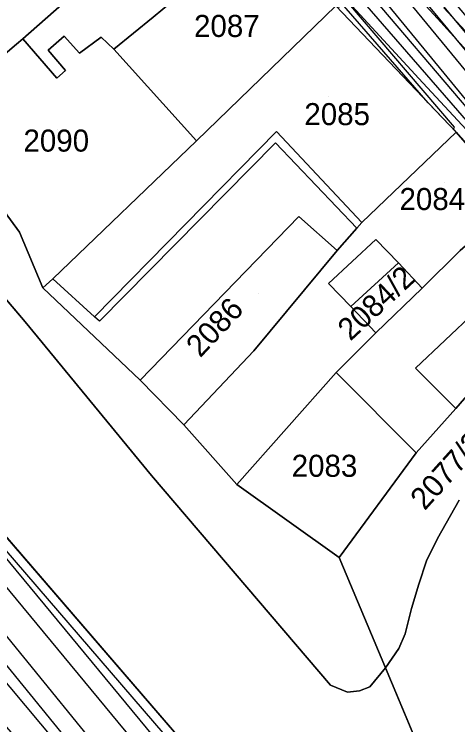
# Model space of a CAD drawing. Extents: x -263423 to -261326, y -1240067 to -1237864.
# Drawn here: x -262715.7 to -262675.5, y -1238951 to -1238886.6 of the extents above; entities that cross this region are included whole.
import ezdxf

# ---------------------------------------------------------------- set-up
doc = ezdxf.new("R2010")
doc.units = 0
for name, color, linetype in [('body_kn', 7, 'Continuous'), ('kladpar_druhypozemkov', 7, 'Continuous'), ('kladpar_hranice', 7, 'Continuous'), ('kladpar_parcelnecisla', 7, 'Continuous'), ('kladpar_plochy', 7, 'Continuous'), ('tarchy_linie', 7, 'Continuous'), ('zappar_hrandruhpozemk', 7, 'Continuous')]:
    doc.layers.add(name, color=color, linetype=linetype)

msp = doc.modelspace()

# ---------------------------------------------------------------- linework, layer by layer
at = {"layer": 'body_kn'}
for p, q in [((-262703.11, -1238886.84), (-262703.11, -1238886.84)), ((-262677.36, -1238886.96), (-262677.36, -1238886.96)), ((-262714.92, -1238888.8), (-262714.92, -1238888.8)), ((-262711.18, -1238888.57), (-262711.18, -1238888.57)), ((-262707.82, -1238888.66), (-262707.82, -1238888.66)), ((-262715.49, -1238889.3), (-262715.49, -1238889.3)), ((-262712.64, -1238889.83), (-262712.64, -1238889.83)), ((-262709.79, -1238890.1), (-262709.79, -1238890.1)), ((-262706.68, -1238889.74), (-262706.68, -1238889.74)), ((-262711.07, -1238891.69), (-262711.07, -1238891.69)), ((-262711.84, -1238892.38), (-262711.84, -1238892.38)), ((-262711.84, -1238892.38), (-262711.84, -1238892.38)), ((-262678.67, -1238892.8), (-262678.67, -1238892.8)), ((-262678.19, -1238894.6), (-262678.19, -1238894.6)), ((-262691.95, -1238897.22), (-262691.95, -1238897.22)), ((-262675.89, -1238896.99), (-262675.89, -1238896.99)), ((-262675.82, -1238896.83), (-262675.82, -1238896.83)), ((-262675.65, -1238897.27), (-262675.65, -1238897.27)), ((-262675.65, -1238897.27), (-262675.65, -1238897.27)), ((-262699.19, -1238898.06), (-262699.19, -1238898.06)), ((-262692.02, -1238898.24), (-262692.02, -1238898.24)), ((-262689.91, -1238904.93), (-262689.91, -1238904.93)), ((-262689.91, -1238904.93), (-262689.91, -1238904.93)), ((-262684.21, -1238905.48), (-262684.21, -1238905.48)), ((-262715.23, -1238906.35), (-262715.23, -1238906.35)), ((-262684.65, -1238905.98), (-262684.65, -1238905.98)), ((-262684.65, -1238905.98), (-262684.65, -1238905.98)), ((-262682.95, -1238907.01), (-262682.95, -1238907.01)), ((-262686.44, -1238908.01), (-262686.44, -1238908.01)), ((-262680.87, -1238909.13), (-262680.87, -1238909.13)), ((-262680.87, -1238909.13), (-262680.87, -1238909.13)), ((-262712.21, -1238910.57), (-262712.21, -1238910.57)), ((-262713.11, -1238911.39), (-262713.11, -1238911.39)), ((-262687.23, -1238910.99), (-262687.23, -1238910.99)), ((-262678.73, -1238911.43), (-262678.73, -1238911.43)), ((-262685.21, -1238913.1), (-262685.21, -1238913.1)), ((-262708.43, -1238914.03), (-262708.43, -1238914.03)), ((-262708.43, -1238914.03), (-262708.43, -1238914.03)), ((-262714.71, -1238914.49), (-262714.71, -1238914.49)), ((-262707.99, -1238914.41), (-262707.99, -1238914.41)), ((-262682.94, -1238915.47), (-262682.94, -1238915.47)), ((-262693.99, -1238917.11), (-262693.99, -1238917.11)), ((-262679.35, -1238918.68), (-262679.35, -1238918.68)), ((-262686.52, -1238919.07), (-262686.52, -1238919.07)), ((-262686.52, -1238919.07), (-262686.52, -1238919.07)), ((-262704.28, -1238919.78), (-262704.28, -1238919.78)), ((-262675.7, -1238922.33), (-262675.7, -1238922.33)), ((-262675.7, -1238922.33), (-262675.7, -1238922.33)), ((-262700.32, -1238923.81), (-262700.32, -1238923.81)), ((-262679.27, -1238926.37), (-262679.27, -1238926.37)), ((-262703.26, -1238928.43), (-262703.26, -1238928.43)), ((-262695.53, -1238929.25), (-262695.53, -1238929.25)), ((-262677.36, -1238934.14), (-262677.36, -1238934.14)), ((-262686.25, -1238935.86), (-262686.25, -1238935.86)), ((-262678.33, -1238936.17), (-262678.33, -1238936.17)), ((-262679.04, -1238938.27), (-262679.04, -1238938.27)), ((-262679.69, -1238940.49), (-262679.69, -1238940.49)), ((-262680.27, -1238942.77), (-262680.27, -1238942.77)), ((-262680.85, -1238944.11), (-262680.85, -1238944.11)), ((-262682.07, -1238945.88), (-262682.07, -1238945.88)), ((-262687.03, -1238947.43), (-262687.03, -1238947.43)), ((-262683.48, -1238947.59), (-262683.48, -1238947.59)), ((-262685.51, -1238948.08), (-262685.51, -1238948.08)), ((-262684.43, -1238947.96), (-262684.43, -1238947.96))]:
    msp.add_line(p, q, dxfattribs=at)
at = {"layer": 'kladpar_druhypozemkov'}
for p, q in [((-262687.2, -1238894.04), (-262687.2, -1238894.04)), ((-262711.81, -1238897.04), (-262711.81, -1238897.04)), ((-262676.7, -1238901.84), (-262676.7, -1238901.84)), ((-262693.6, -1238911.94), (-262693.6, -1238911.94)), ((-262683.41, -1238912.25), (-262683.41, -1238912.25)), ((-262687.4, -1238926.44), (-262687.4, -1238926.44)), ((-262676.57, -1238926.67), (-262676.57, -1238926.67))]:
    msp.add_line(p, q, dxfattribs=at)
at = {"layer": 'kladpar_hranice'}
for points in [[(-262618.84, -1238956.04), (-262626.21, -1238949.44), (-262635.86, -1238941.42), (-262641.98, -1238936.48), (-262641.79, -1238936.29), (-262646.52, -1238932.38), (-262653.24, -1238922.73), (-262657.15, -1238918.64), (-262662.18, -1238912.5), (-262665.96, -1238908.27), (-262670.18, -1238903.54), (-262675.65, -1238897.27), (-262686.55, -1238885.81), (-262694.54, -1238877.17), (-262700.27, -1238870.52), (-262707.14, -1238863.22), (-262719.67, -1238850.16)], [(-262718.49, -1238872.3), (-262707.14, -1238863.22), (-262700.27, -1238870.52), (-262707.61, -1238876.64), (-262710.09, -1238878.59), (-262713.41, -1238881.43), (-262710.65, -1238885.01), (-262714.92, -1238888.8), (-262715.49, -1238889.3), (-262721.81, -1238894.67), (-262724.83, -1238890.83), (-262731.68, -1238882.26), (-262729.07, -1238880.18), (-262718.49, -1238872.3)], [(-262707.61, -1238876.64), (-262700.49, -1238884.64), (-262703.11, -1238886.84), (-262706.68, -1238889.74), (-262707.82, -1238888.66), (-262709.79, -1238890.1), (-262711.18, -1238888.57), (-262712.64, -1238889.83), (-262711.07, -1238891.69), (-262711.84, -1238892.38), (-262714.92, -1238888.8), (-262710.65, -1238885.01), (-262713.41, -1238881.43), (-262710.09, -1238878.59), (-262707.61, -1238876.64)], [(-262696.67, -1238882.56), (-262694.19, -1238880.74), (-262694.06, -1238880.1), (-262694.24, -1238879.46), (-262695.31, -1238878.06), (-262694.54, -1238877.17), (-262686.55, -1238885.81), (-262699.19, -1238898.06), (-262706.68, -1238889.74), (-262703.11, -1238886.84), (-262700.49, -1238884.64), (-262697.18, -1238881.99), (-262696.67, -1238882.56)], [(-262675.65, -1238897.27), (-262684.21, -1238905.48), (-262684.65, -1238905.98), (-262686.44, -1238908.01), (-262689.91, -1238904.93), (-262704.28, -1238919.78), (-262713.11, -1238911.39), (-262712.21, -1238910.57), (-262699.19, -1238898.06), (-262686.55, -1238885.81), (-262675.65, -1238897.27)], [(-262737.12, -1238888.07), (-262714.71, -1238914.49), (-262703.26, -1238928.43), (-262687.03, -1238947.43), (-262685.51, -1238948.08), (-262684.43, -1238947.96), (-262683.48, -1238947.59), (-262682.07, -1238945.88), (-262678.49, -1238954.41), (-262677.76, -1238956.15), (-262673.42, -1238961.39), (-262684.7, -1238971.49), (-262684.93, -1238971.21), (-262697.8, -1238955.63), (-262721.28, -1238928.38)], [(-262722.96, -1238895.8), (-262715.23, -1238906.35), (-262713.11, -1238911.39), (-262704.28, -1238919.78), (-262700.32, -1238923.81), (-262695.53, -1238929.25), (-262686.25, -1238935.86), (-262682.07, -1238945.88), (-262683.48, -1238947.59), (-262684.43, -1238947.96), (-262685.51, -1238948.08), (-262687.03, -1238947.43), (-262703.26, -1238928.43), (-262714.71, -1238914.49), (-262737.12, -1238888.07)], [(-262711.84, -1238892.38), (-262711.07, -1238891.69), (-262712.64, -1238889.83), (-262711.18, -1238888.57), (-262709.79, -1238890.1), (-262707.82, -1238888.66), (-262706.68, -1238889.74), (-262699.19, -1238898.06), (-262712.21, -1238910.57), (-262713.11, -1238911.39), (-262715.23, -1238906.35), (-262722.96, -1238895.8), (-262721.81, -1238894.67), (-262715.49, -1238889.3), (-262714.92, -1238888.8), (-262711.84, -1238892.38)], [(-262675.65, -1238897.27), (-262670.18, -1238903.54), (-262675.28, -1238908.02), (-262678.73, -1238911.43), (-262680.87, -1238909.13), (-262682.95, -1238907.01), (-262687.23, -1238910.99), (-262685.21, -1238913.1), (-262682.94, -1238915.47), (-262686.52, -1238919.07), (-262695.53, -1238929.25), (-262700.32, -1238923.81), (-262693.99, -1238917.11), (-262686.44, -1238908.01), (-262684.65, -1238905.98), (-262684.21, -1238905.48), (-262675.65, -1238897.27)], [(-262675.28, -1238908.02), (-262670.18, -1238903.54), (-262665.96, -1238908.27), (-262669.85, -1238911.87), (-262670.77, -1238916.38), (-262673.33, -1238919.29), (-262673.91, -1238920.3), (-262675.7, -1238922.33), (-262679.27, -1238926.37), (-262686.52, -1238919.07), (-262682.94, -1238915.47), (-262678.73, -1238911.43), (-262675.28, -1238908.02)], [(-262689.91, -1238904.93), (-262686.44, -1238908.01), (-262693.99, -1238917.11), (-262700.32, -1238923.81), (-262704.28, -1238919.78), (-262689.91, -1238904.93)], [(-262680.87, -1238909.13), (-262678.73, -1238911.43), (-262682.94, -1238915.47), (-262685.21, -1238913.1), (-262687.23, -1238910.99), (-262682.95, -1238907.01), (-262680.87, -1238909.13)], [(-262686.52, -1238919.07), (-262679.27, -1238926.37), (-262686.25, -1238935.86), (-262695.53, -1238929.25), (-262686.52, -1238919.07)], [(-262675.7, -1238922.33), (-262673.91, -1238920.3)], [(-262675.37, -1238930.66), (-262677.36, -1238934.14), (-262678.33, -1238936.17), (-262679.04, -1238938.27), (-262679.69, -1238940.49), (-262680.27, -1238942.77), (-262680.85, -1238944.11), (-262682.07, -1238945.88), (-262686.25, -1238935.86), (-262679.27, -1238926.37), (-262675.7, -1238922.33)], [(-262721.28, -1238928.38), (-262697.8, -1238955.63), (-262684.93, -1238971.21), (-262684.7, -1238971.49), (-262685.36, -1238972.1), (-262690.77, -1238977.15), (-262692.67, -1238978.82), (-262694.82, -1238976.34), (-262700.88, -1238969.33), (-262702.8, -1238967.11), (-262702.31, -1238966.6), (-262703.29, -1238965.54), (-262706.22, -1238962.06), (-262706.79, -1238962.44), (-262710.68, -1238957.47), (-262712.33, -1238955.91), (-262714.28, -1238953.67), (-262720.95, -1238945.99)], [(-262678.49, -1238954.41), (-262682.07, -1238945.88), (-262680.85, -1238944.11), (-262680.27, -1238942.77), (-262679.69, -1238940.49), (-262679.04, -1238938.27), (-262678.33, -1238936.17), (-262677.36, -1238934.14), (-262675.37, -1238930.66)]]:
    msp.add_lwpolyline(points, dxfattribs=at)
at = {"layer": 'kladpar_plochy'}
for p, q in [((-262737.12, -1238888.07), (-262714.71, -1238914.49)), ((-262714.71, -1238914.49), (-262703.26, -1238928.43)), ((-262697.8, -1238955.63), (-262721.28, -1238928.38)), ((-262703.26, -1238928.43), (-262687.03, -1238947.43)), ((-262683.48, -1238947.59), (-262682.07, -1238945.88)), ((-262682.07, -1238945.88), (-262678.49, -1238954.41)), ((-262687.03, -1238947.43), (-262685.51, -1238948.08)), ((-262684.43, -1238947.96), (-262683.48, -1238947.59)), ((-262685.51, -1238948.08), (-262684.43, -1238947.96))]:
    msp.add_line(p, q, dxfattribs=at)
for points in [[(-262618.84, -1238956.04), (-262626.21, -1238949.44), (-262635.86, -1238941.42), (-262641.98, -1238936.48), (-262641.79, -1238936.29), (-262646.52, -1238932.38), (-262653.24, -1238922.73), (-262657.15, -1238918.64), (-262662.18, -1238912.5), (-262665.96, -1238908.27), (-262670.18, -1238903.54), (-262675.65, -1238897.27), (-262686.55, -1238885.81), (-262694.54, -1238877.17), (-262700.27, -1238870.52), (-262707.14, -1238863.22), (-262719.67, -1238850.16)], [(-262722.96, -1238895.8), (-262715.23, -1238906.35), (-262713.11, -1238911.39), (-262704.28, -1238919.78), (-262700.32, -1238923.81), (-262695.53, -1238929.25), (-262686.25, -1238935.86), (-262682.07, -1238945.88), (-262683.48, -1238947.59), (-262684.43, -1238947.96), (-262685.51, -1238948.08), (-262687.03, -1238947.43), (-262703.26, -1238928.43), (-262714.71, -1238914.49), (-262737.12, -1238888.07)], [(-262675.37, -1238930.66), (-262677.36, -1238934.14), (-262678.33, -1238936.17), (-262679.04, -1238938.27), (-262679.69, -1238940.49), (-262680.27, -1238942.77), (-262680.85, -1238944.11), (-262682.07, -1238945.88), (-262686.25, -1238935.86), (-262679.27, -1238926.37), (-262675.7, -1238922.33), (-262673.91, -1238920.3)], [(-262721.28, -1238928.38), (-262697.8, -1238955.63), (-262684.93, -1238971.21), (-262684.7, -1238971.49), (-262685.36, -1238972.1), (-262690.77, -1238977.15), (-262692.67, -1238978.82), (-262694.82, -1238976.34), (-262700.88, -1238969.33), (-262702.8, -1238967.11), (-262702.31, -1238966.6), (-262703.29, -1238965.54), (-262706.22, -1238962.06), (-262706.79, -1238962.44), (-262710.68, -1238957.47), (-262712.33, -1238955.91), (-262714.28, -1238953.67), (-262720.95, -1238945.99)], [(-262678.49, -1238954.41), (-262682.07, -1238945.88), (-262680.85, -1238944.11), (-262680.27, -1238942.77), (-262679.69, -1238940.49), (-262679.04, -1238938.27), (-262678.33, -1238936.17), (-262677.36, -1238934.14), (-262675.37, -1238930.66)]]:
    msp.add_lwpolyline(points, dxfattribs=at)
for points in [[(-262718.49, -1238872.3), (-262707.14, -1238863.22), (-262700.27, -1238870.52), (-262707.61, -1238876.64), (-262710.09, -1238878.59), (-262713.41, -1238881.43), (-262710.65, -1238885.01), (-262714.92, -1238888.8), (-262715.49, -1238889.3), (-262721.81, -1238894.67), (-262724.83, -1238890.83), (-262731.68, -1238882.26), (-262729.07, -1238880.18)], [(-262707.61, -1238876.64), (-262700.49, -1238884.64), (-262703.11, -1238886.84), (-262706.68, -1238889.74), (-262707.82, -1238888.66), (-262709.79, -1238890.1), (-262711.18, -1238888.57), (-262712.64, -1238889.83), (-262711.07, -1238891.69), (-262711.84, -1238892.38), (-262714.92, -1238888.8), (-262710.65, -1238885.01), (-262713.41, -1238881.43), (-262710.09, -1238878.59)], [(-262696.67, -1238882.56), (-262694.19, -1238880.74), (-262694.06, -1238880.1), (-262694.24, -1238879.46), (-262695.31, -1238878.06), (-262694.54, -1238877.17), (-262686.55, -1238885.81), (-262699.19, -1238898.06), (-262706.68, -1238889.74), (-262703.11, -1238886.84), (-262700.49, -1238884.64), (-262697.18, -1238881.99)], [(-262675.65, -1238897.27), (-262684.21, -1238905.48), (-262684.65, -1238905.98), (-262686.44, -1238908.01), (-262689.91, -1238904.93), (-262704.28, -1238919.78), (-262713.11, -1238911.39), (-262712.21, -1238910.57), (-262699.19, -1238898.06), (-262686.55, -1238885.81)], [(-262711.84, -1238892.38), (-262711.07, -1238891.69), (-262712.64, -1238889.83), (-262711.18, -1238888.57), (-262709.79, -1238890.1), (-262707.82, -1238888.66), (-262706.68, -1238889.74), (-262699.19, -1238898.06), (-262712.21, -1238910.57), (-262713.11, -1238911.39), (-262715.23, -1238906.35), (-262722.96, -1238895.8), (-262721.81, -1238894.67), (-262715.49, -1238889.3), (-262714.92, -1238888.8)], [(-262675.65, -1238897.27), (-262670.18, -1238903.54), (-262675.28, -1238908.02), (-262678.73, -1238911.43), (-262680.87, -1238909.13), (-262682.95, -1238907.01), (-262687.23, -1238910.99), (-262685.21, -1238913.1), (-262682.94, -1238915.47), (-262686.52, -1238919.07), (-262695.53, -1238929.25), (-262700.32, -1238923.81), (-262693.99, -1238917.11), (-262686.44, -1238908.01), (-262684.65, -1238905.98), (-262684.21, -1238905.48)], [(-262675.28, -1238908.02), (-262670.18, -1238903.54), (-262665.96, -1238908.27), (-262669.85, -1238911.87), (-262670.77, -1238916.38), (-262673.33, -1238919.29), (-262673.91, -1238920.3), (-262675.7, -1238922.33), (-262679.27, -1238926.37), (-262686.52, -1238919.07), (-262682.94, -1238915.47), (-262678.73, -1238911.43)], [(-262689.91, -1238904.93), (-262686.44, -1238908.01), (-262693.99, -1238917.11), (-262700.32, -1238923.81), (-262704.28, -1238919.78)], [(-262680.87, -1238909.13), (-262678.73, -1238911.43), (-262682.94, -1238915.47), (-262685.21, -1238913.1), (-262687.23, -1238910.99), (-262682.95, -1238907.01)], [(-262686.52, -1238919.07), (-262679.27, -1238926.37), (-262686.25, -1238935.86), (-262695.53, -1238929.25)]]:
    msp.add_lwpolyline(points, close=True, dxfattribs=at)
at = {"layer": 'tarchy_linie'}
for points in [[(-262772.03, -1238772.8), (-262755.59, -1238806.88), (-262723.73, -1238840.23), (-262691.13, -1238874.43), (-262655.04, -1238918.37), (-262645, -1238927), (-262617.88, -1238949.54), (-262580.53, -1238981.01), (-262543.12, -1239012.67), (-262515.94, -1239037.69)], [(-262771.2, -1238787.36), (-262757.05, -1238801.48), (-262709.5, -1238852), (-262708.75, -1238858), (-262703.43, -1238863.18), (-262664.5, -1238908), (-262656.5, -1238912.5), (-262648.48, -1238920.56), (-262644.5, -1238925), (-262616.29, -1238948.2), (-262540.89, -1239012.39), (-262511.94, -1239035.93)], [(-262757.76, -1238798.58), (-262708.37, -1238850.94), (-262707.75, -1238854.6), (-262689.94, -1238873.29), (-262661.38, -1238908.05), (-262655.74, -1238911.15), (-262652.3, -1238914.58), (-262650.5, -1238913.39), (-262649.25, -1238914.54), (-262648, -1238915.69), (-262649.91, -1238916.95), (-262648.55, -1238918.31), (-262647.02, -1238916.6), (-262645.88, -1238917.65), (-262644.74, -1238918.7), (-262646.41, -1238920.57), (-262643.35, -1238923.97), (-262615.31, -1238947.01), (-262539.89, -1239011.22)], [(-262823.44, -1238815.81), (-262776.95, -1238871.07), (-262733.23, -1238922.61), (-262725.17, -1238932.27), (-262697.62, -1238966.13), (-262660.79, -1239010.09), (-262627.92, -1239051.04), (-262613.69, -1239082.95)], [(-262581.59, -1238982.27), (-262618.93, -1238950.81), (-262644.75, -1238929.35), (-262661.38, -1238950.45), (-262663.97, -1238948.4), (-262647.27, -1238927.22), (-262656.32, -1238919.42), (-262664.13, -1238909.9), (-262664.89, -1238909.46), (-262665.96, -1238908.27), (-262670.18, -1238903.54), (-262675.65, -1238897.27), (-262678.19, -1238894.6), (-262704.51, -1238864.29), (-262710.29, -1238858.19), (-262710.39, -1238856.61), (-262724.92, -1238841.37)], [(-262794.83, -1238843.89), (-262760.13, -1238886.38), (-262724.19, -1238929.18), (-262690.18, -1238970.32), (-262655.16, -1239012.25), (-262637.38, -1239032.28)], [(-262716.61, -1238852.55), (-262714.22, -1238850.71), (-262696.26, -1238869.68), (-262684.52, -1238883.53), (-262673.9, -1238896), (-262662.45, -1238909), (-262666.4, -1238917.26), (-262659.31, -1238924.4), (-262650.04, -1238927.56)], [(-262650.09, -1238929.65), (-262660.4, -1238926.15), (-262668.3, -1238918.18), (-262669.67, -1238916.91), (-262668.99, -1238916.18), (-262668.3, -1238915.44), (-262667.92, -1238915.8), (-262664.82, -1238909.33), (-262674.44, -1238898.41), (-262674.52, -1238898.55), (-262675.18, -1238897.8), (-262675.89, -1238896.99), (-262675.82, -1238896.83), (-262685.57, -1238885.38), (-262686.25, -1238885.94), (-262686.89, -1238885.17), (-262687.52, -1238884.39), (-262686.87, -1238883.86), (-262697.75, -1238871.01), (-262714.43, -1238853.4), (-262715.38, -1238854.14), (-262716, -1238853.35)], [(-262643.53, -1238918.87), (-262650.58, -1238910.75), (-262652.83, -1238912.21), (-262655.22, -1238911.97), (-262666.51, -1238899.34), (-262673.92, -1238890.9), (-262678.16, -1238885.79), (-262687.39, -1238875.89), (-262698.62, -1238863.64), (-262706.43, -1238854.93), (-262706.01, -1238853.25), (-262705.04, -1238853.49), (-262699.62, -1238859.38), (-262697.12, -1238862.31), (-262685.92, -1238874.54), (-262676.66, -1238884.47), (-262672.4, -1238889.6), (-262665.01, -1238898.02), (-262654.25, -1238910.05), (-262653.33, -1238910.15), (-262650.2, -1238908.13)], [(-262705.04, -1238853.49), (-262705.33, -1238854.65), (-262697.87, -1238862.98), (-262686.65, -1238875.22), (-262677.41, -1238885.13), (-262673.16, -1238890.25), (-262665.76, -1238898.68), (-262654.74, -1238911.01), (-262653.08, -1238911.18), (-262650.39, -1238909.44), (-262642.25, -1238918.83), (-262641.42, -1238917.85)], [(-262722.93, -1238928.12), (-262688.91, -1238969.27), (-262653.89, -1239011.19), (-262635.52, -1239031.89), (-262636.06, -1239032), (-262637.38, -1239032.28), (-262638.52, -1239032.52), (-262638.98, -1239032.78), (-262639.06, -1239032.87), (-262652.93, -1239017.24), (-262639.57, -1239033.89), (-262639.6, -1239034.2), (-262639.44, -1239034.8), (-262639.14, -1239035.23), (-262637.38, -1239037.56), (-262631.72, -1239044.32), (-262626.28, -1239050.79), (-262612.21, -1239082.29), (-262613.69, -1239082.95), (-262615.2, -1239083.61), (-262622.16, -1239067.93), (-262625.14, -1239060.81), (-262625.58, -1239060.26)], [(-262625.58, -1239060.26), (-262629.21, -1239052.07), (-262662.05, -1239011.15), (-262698.9, -1238967.17), (-262726.44, -1238933.33)]]:
    msp.add_lwpolyline(points, dxfattribs=at)
at = {"layer": 'zappar_hrandruhpozemk'}
for p, q in [((-262698.2, -1238863.85), (-262677.36, -1238886.96)), ((-262708.43, -1238914.03), (-262691.95, -1238897.22)), ((-262691.95, -1238897.22), (-262684.21, -1238905.48)), ((-262692.02, -1238898.24), (-262707.99, -1238914.41)), ((-262684.65, -1238905.98), (-262692.02, -1238898.24)), ((-262680.87, -1238909.13), (-262685.21, -1238913.1)), ((-262671.18, -1238910.97), (-262679.35, -1238918.68)), ((-262679.35, -1238918.68), (-262675.7, -1238922.33))]:
    msp.add_line(p, q, dxfattribs=at)
for points in [[(-262706.62, -1238862.46), (-262699.82, -1238869.76), (-262693.97, -1238876.16), (-262678.67, -1238892.8), (-262665.25, -1238907.26), (-262656.19, -1238917.18), (-262654.74, -1238918.97), (-262653.99, -1238920.31), (-262653.49, -1238921.59), (-262653.24, -1238922.73)], [(-262653.35, -1238910.65), (-262653.93, -1238911.03), (-262659.78, -1238904.37), (-262668.97, -1238894.39), (-262676.78, -1238886.01)], [(-262677.36, -1238886.96), (-262656.2, -1238910.31), (-262654.63, -1238911.85), (-262653.49, -1238912.56), (-262652.22, -1238911.8)], [(-262745.07, -1238901.82), (-262721.35, -1238929.58), (-262698.32, -1238956.32), (-262685.36, -1238972.1)], [(-262707.99, -1238914.41), (-262708.43, -1238914.03), (-262712.21, -1238910.57)], [(-262741, -1238917.87), (-262710.54, -1238954.27), (-262701.39, -1238965.32)]]:
    msp.add_lwpolyline(points, dxfattribs=at)

# ---------------------------------------------------------------- texts
at = {"layer": 'kladpar_parcelnecisla'}
for s, p in [('2087', (-262699.412, -1238888.64)), ('2085', (-262689.415, -1238896.64)), ('2090', (-262714.87, -1238899.04)), ('2084/1', (-262680.79, -1238904.34)), ('2083', (-262690.562, -1238928.54))]:
    msp.add_text(s, height=2, dxfattribs=at).set_placement(p)
for s, rotation, p in [('2084/2', 43, (-262685.238, -1238916.28)), ('2086', 47, (-262698.852, -1238917.806)), ('2077/2', 48, (-262678.506, -1238931.665))]:
    msp.add_text(s, height=2, rotation=rotation, dxfattribs=at).set_placement(p)

doc.saveas('drawing.dxf')
